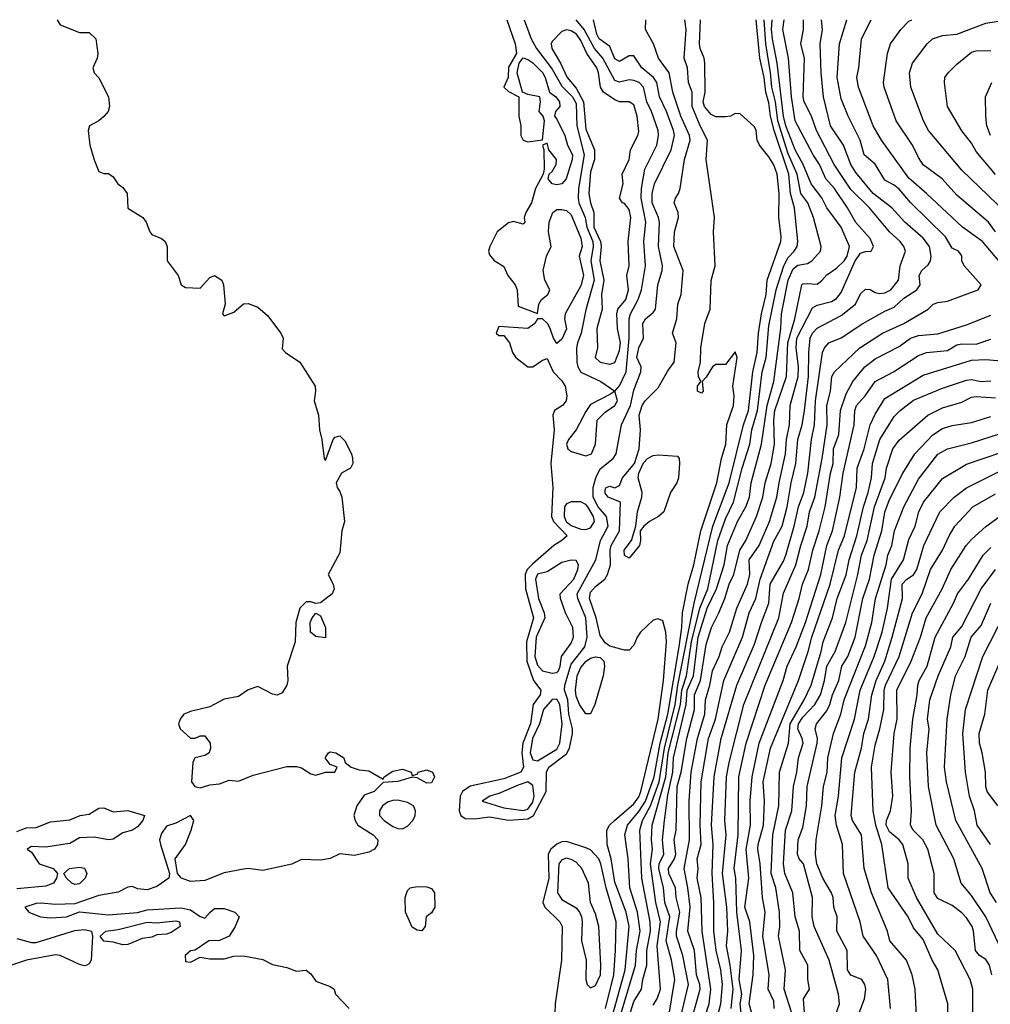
# Model space of a CAD drawing. Header units: metres. Extents: x -46681 to -43747, y -240911 to -237677.
# Tile 702 of 1056: x -46550 to -46450, y -237779 to -237677. Entities that reach past the tile are written whole.
import ezdxf

# ---------------------------------------------------------------- set-up
doc = ezdxf.new("R2010")
doc.units = ezdxf.units.M
doc.layers.add('CONTOUR_INDEX', color=1, linetype='Continuous')
doc.layers.add('CONTOUR_INTER', color=3, linetype='Continuous')

msp = doc.modelspace()

# ---------------------------------------------------------------- linework, layer by layer
at = {"layer": 'CONTOUR_INDEX'}
for points, elevation in [([(-46487, -237779.52), (-46486.6, -237778.3), (-46485.81, -237777.02), (-46485.69, -237776.02), (-46485.26, -237774.52), (-46485.27, -237773.02), (-46484.87, -237771.02), (-46484.92, -237770.02), (-46485.78, -237765.52), (-46485.98, -237760.52), (-46485.7, -237759.52), (-46484.89, -237758.02), (-46483.99, -237755.52), (-46483.44, -237752.02), (-46482.33, -237747.52), (-46482.04, -237745.52), (-46480.37, -237737.02), (-46478.41, -237729.02), (-46476.74, -237724.52), (-46475.23, -237718.52), (-46474.74, -237717.02), (-46474.26, -237713.02), (-46473.81, -237711.02), (-46473.68, -237709.02), (-46473.38, -237707.02), (-46472.9, -237705.02), (-46472.78, -237703.52), (-46471.37, -237699.52), (-46471.33, -237699.02), (-46471.59, -237697.02), (-46471.53, -237694.52), (-46471.75, -237692.52), (-46472.1, -237691.56), (-46472.6, -237690.72), (-46473.59, -237689.52), (-46473.84, -237689.02), (-46473.93, -237688.02), (-46474.1, -237687.61), (-46475.6, -237686.29), (-46476.1, -237686.26), (-46476.6, -237686.51), (-46477.1, -237686.58), (-46478.1, -237686.58), (-46478.6, -237686.36), (-46479.29, -237685.52), (-46479.41, -237685.02), (-46479.2, -237684.02), (-46479.26, -237681.02), (-46479.31, -237680.52), (-46479.75, -237679.52), (-46479.82, -237679.02), (-46479.71, -237676.52)], 55), ([(-46479.28, -237780.02), (-46478.79, -237778.52), (-46478.63, -237777.02), (-46479.52, -237771.02), (-46479.63, -237767.52), (-46480.04, -237765.52), (-46479.95, -237764.52), (-46480.03, -237763.52), (-46479.62, -237762.02), (-46479.74, -237760.02), (-46479.63, -237755.52), (-46478.86, -237751.02), (-46478.14, -237749.02), (-46477.28, -237745.02), (-46475.34, -237740.52), (-46474.66, -237738.02), (-46473.95, -237736.52), (-46473.5, -237734.52), (-46472.1, -237730.56), (-46471.24, -237729.02), (-46470.72, -237727.02), (-46470.31, -237724.52), (-46469.82, -237722.52), (-46469.6, -237720.02), (-46469.16, -237718.52), (-46468.9, -237717.02), (-46468.49, -237713.52), (-46468.48, -237711.02), (-46468.33, -237709.52), (-46468.07, -237709.02), (-46467.6, -237708.49), (-46465.1, -237707.18), (-46463.63, -237706.02), (-46463.1, -237704.94), (-46462.6, -237704.46), (-46462.1, -237704.48), (-46461.6, -237704.8), (-46461.1, -237704.9), (-46460.6, -237704.82), (-46459.97, -237704.52), (-46459.17, -237703.52), (-46458.99, -237702.02), (-46458.45, -237700.52), (-46458.61, -237700.02), (-46459.01, -237699.52), (-46460.1, -237698.52), (-46462.18, -237696.02), (-46464.1, -237694.11), (-46465.85, -237691.52), (-46467.68, -237688.02), (-46468.18, -237686.52), (-46468.96, -237685.02), (-46469.06, -237684.52), (-46468.93, -237680.52), (-46469.29, -237679.02), (-46469.03, -237677.52), (-46469.02, -237676.52)], 60), ([(-46444.38, -237700.02), (-46452.6, -237692.12), (-46456.07, -237688.02), (-46456.59, -237687.02), (-46457.89, -237683.52), (-46458.03, -237682.02), (-46457.73, -237681.02), (-46456.18, -237679.02), (-46455.64, -237678.52), (-46454.6, -237678.16), (-46453.1, -237678.02), (-46450.1, -237676.87), (-46447.97, -237676.52)], 65), ([(-46494.1, -237677.75), (-46495.1, -237678.77), (-46495.19, -237679.02), (-46495.12, -237679.52), (-46494.21, -237681.02), (-46493.54, -237682.52), (-46492.6, -237683.63), (-46491.85, -237685.02), (-46491.6, -237687.86), (-46490.71, -237690.02), (-46490.69, -237691.02), (-46491.1, -237692.3), (-46491.29, -237694.52), (-46491.12, -237695.52), (-46490.75, -237696.52), (-46490.76, -237698.02), (-46490.07, -237699.52), (-46490, -237700.02), (-46490.15, -237701.52), (-46489.74, -237703.52), (-46489.97, -237705.02), (-46489.91, -237706.52), (-46490.44, -237708.52), (-46490.4, -237710.52), (-46490.61, -237711.52), (-46490.12, -237712.02), (-46489.1, -237712.23), (-46488.6, -237712.07), (-46488.1, -237710.8), (-46488.01, -237710.02), (-46488.32, -237708.52), (-46488.37, -237707.02), (-46488.27, -237706.52), (-46487.45, -237705.52), (-46487.17, -237704.52), (-46487.35, -237703.02), (-46487.1, -237702.02), (-46487.21, -237699.52), (-46486.91, -237697.02), (-46487.1, -237696.18), (-46487.6, -237695.58), (-46487.78, -237695.52), (-46488.1, -237695.02), (-46487.73, -237693.52), (-46487.83, -237692.52), (-46487.1, -237691.02), (-46486.95, -237690.02), (-46486.19, -237688.52), (-46486.1, -237688.1), (-46486.28, -237686.52), (-46486.6, -237685.35), (-46487.1, -237685.03), (-46488.1, -237685.02), (-46488.6, -237684.84), (-46489.77, -237684.02), (-46490.07, -237683.52), (-46490.27, -237682.02), (-46490.45, -237681.52), (-46491.49, -237680.02), (-46492.1, -237678.69), (-46492.56, -237678.02), (-46493.1, -237677.68), (-46493.6, -237677.56), (-46494.1, -237677.75)], 50), ([(-46472.05, -237779.02), (-46472.1, -237778.27), (-46472.7, -237777.02), (-46472.59, -237775.52), (-46473.22, -237771.52), (-46472.99, -237769.02), (-46473.28, -237767.52), (-46473.51, -237764.02), (-46473.75, -237762.52), (-46473.72, -237762.02), (-46473.17, -237760.02), (-46473.07, -237757.52), (-46473.2, -237755.52), (-46472.43, -237752.02), (-46469.55, -237745.02), (-46468.54, -237742.02), (-46468.17, -237740.52), (-46466.26, -237735.02), (-46465.39, -237731.52), (-46464.77, -237730.02), (-46463.51, -237725.02), (-46463.45, -237723.02), (-46462.72, -237721.02), (-46462.1, -237718.53), (-46461.6, -237717.4), (-46460.6, -237715.79), (-46456.6, -237713.38), (-46451.6, -237711.81), (-46450.1, -237711.73), (-46448.1, -237711.93)], 65), ([(-46460, -237779.02), (-46460.26, -237776.02), (-46461.44, -237773.52), (-46462.83, -237771.52), (-46463.14, -237770.02), (-46464.86, -237765.02), (-46464.97, -237762.02), (-46465.6, -237760.02), (-46465.72, -237759.02), (-46465.39, -237757.02), (-46465.06, -237753.02), (-46463.72, -237749.02), (-46463.14, -237746.02), (-46461.7, -237742.52), (-46460.87, -237740.02), (-46460.3, -237737.52), (-46459.89, -237734.52), (-46458.66, -237732.52), (-46458.1, -237730.42), (-46457.43, -237729.02), (-46457.04, -237727.52), (-46456.57, -237726.52), (-46454.6, -237724.08), (-46452.1, -237722.6), (-46446.6, -237720.72)], 70), ([(-46448.45, -237773.02), (-46450.11, -237769.52), (-46451.6, -237767.3), (-46452.67, -237766.02), (-46453.43, -237763.52), (-46455.26, -237760.02), (-46456.04, -237756.02), (-46456.21, -237752.52), (-46455.98, -237750.02), (-46456.17, -237749.02), (-46455.91, -237747.02), (-46455.04, -237744.52), (-46453.74, -237741.52), (-46453.52, -237740.52), (-46452.6, -237739.42), (-46450.58, -237735.52), (-46449.1, -237733.53)], 75)]:
    msp.add_lwpolyline(points, dxfattribs=dict(at, elevation=elevation))
at = {"layer": 'CONTOUR_INTER'}
for points, elevation in [([(-46546.43, -237676.52), (-46546.1, -237677.07), (-46544.1, -237677.86), (-46543.1, -237677.86), (-46542.4, -237678.52), (-46542.19, -237680.02), (-46542.26, -237680.52), (-46542.73, -237681.52), (-46542.6, -237682.02), (-46542.1, -237682.54), (-46541.11, -237684.52), (-46540.99, -237685.52), (-46541.12, -237686.02), (-46541.6, -237686.57), (-46542.1, -237687), (-46543.07, -237687.52), (-46543.2, -237688.02), (-46543.04, -237689.52), (-46542.6, -237691.06), (-46542.1, -237692.25), (-46541.6, -237692.46), (-46541.1, -237692.45), (-46540.6, -237692.8), (-46540.13, -237693.52), (-46539.6, -237693.92), (-46539.18, -237694.52), (-46539.1, -237696.05), (-46537.55, -237697.02), (-46537.19, -237697.52), (-46536.83, -237698.52), (-46536.6, -237698.79), (-46535.6, -237699.19), (-46535.23, -237699.52), (-46535.02, -237700.02), (-46535.02, -237701.52), (-46533.89, -237703.02), (-46533.55, -237704.02), (-46533.1, -237704.29), (-46531.6, -237704.36), (-46530.6, -237703.23), (-46530.1, -237703.03), (-46529.33, -237703.52), (-46529.16, -237704.02), (-46528.99, -237706.02), (-46529.28, -237707.02), (-46529.1, -237707.22), (-46528.1, -237706.85), (-46527.1, -237705.97), (-46526.6, -237705.93), (-46525.6, -237706.31), (-46524.6, -237707.17), (-46523.22, -237709.02), (-46522.99, -237709.52), (-46523.1, -237710.64), (-46522.75, -237711.02), (-46521.26, -237712.02), (-46519.68, -237714.52), (-46519.62, -237715.02), (-46519.77, -237716.02), (-46519.31, -237717.52), (-46519.22, -237719.02), (-46518.96, -237720.02), (-46518.74, -237722.02), (-46518.6, -237722.21), (-46517.81, -237720.02), (-46517.6, -237719.8), (-46517.1, -237719.67), (-46516.6, -237720.17), (-46515.91, -237721.52), (-46515.79, -237722.02), (-46515.77, -237722.52), (-46515.99, -237723.02), (-46516.93, -237723.52), (-46517.48, -237724.52), (-46517.39, -237725.02), (-46517.1, -237725.42), (-46516.89, -237726.02), (-46516.63, -237728.52), (-46516.89, -237729.52), (-46517.1, -237731.79), (-46518.33, -237734.02), (-46517.8, -237735.02), (-46517.71, -237735.52), (-46517.91, -237736.02), (-46519.1, -237736.97), (-46519.6, -237737.05), (-46520.1, -237736.86), (-46520.6, -237736.85), (-46521.25, -237737.52), (-46521.68, -237739.02), (-46521.73, -237741.02), (-46522.58, -237743.52), (-46522.5, -237745.02), (-46522.6, -237745.52), (-46523.1, -237746.31), (-46523.6, -237746.55), (-46524.1, -237746.45), (-46525.6, -237745.64), (-46526.6, -237746), (-46527.6, -237746.67), (-46529.1, -237746.96), (-46530.6, -237747.75), (-46532.6, -237748.23), (-46533.27, -237748.52), (-46533.68, -237749.02), (-46533.83, -237749.52), (-46533.66, -237750.02), (-46532.6, -237751.01), (-46532.1, -237751), (-46531.6, -237750.75), (-46531.1, -237750.77), (-46530.56, -237751.52), (-46530.51, -237752.02), (-46530.67, -237752.52), (-46531.1, -237752.79), (-46532.14, -237753.02), (-46532.35, -237753.52), (-46532.48, -237755.52), (-46532.15, -237756.02), (-46531.6, -237756.16), (-46530.6, -237755.85), (-46529.6, -237755.73), (-46528.6, -237755.34), (-46527.6, -237755.46), (-46526.1, -237754.84), (-46522.6, -237753.93), (-46521.6, -237753.93), (-46521.1, -237754.06), (-46520.1, -237754.71), (-46519.6, -237754.84), (-46518.6, -237754.52), (-46517.63, -237754.52), (-46517.39, -237754.02), (-46518.1, -237753.74), (-46518.62, -237753.02), (-46518.3, -237752.52), (-46518.1, -237752.43), (-46517.52, -237752.52), (-46516.7, -237753.02), (-46516.56, -237753.52), (-46515.94, -237754.02), (-46515.1, -237754.28), (-46514.1, -237754.37), (-46512.6, -237755.25), (-46512.52, -237755.02), (-46511.6, -237754.42), (-46510.6, -237754.21), (-46509.71, -237754.52), (-46509.6, -237754.86), (-46509.1, -237754.73), (-46508.98, -237754.52), (-46508.1, -237754.28), (-46507.51, -237754.52), (-46507.28, -237755.02), (-46507.6, -237755.63), (-46508.1, -237755.66), (-46509.1, -237755.1), (-46509.6, -237755.04), (-46511.1, -237755.49), (-46512.6, -237755.58), (-46513.54, -237756.52), (-46514.6, -237756.92), (-46515.36, -237758.02), (-46515.64, -237759.02), (-46515.53, -237759.52), (-46515.23, -237760.02), (-46513.66, -237761.02), (-46513.18, -237761.52), (-46513.19, -237762.02), (-46513.51, -237762.52), (-46514.1, -237762.83), (-46515.6, -237763.15), (-46517.1, -237762.99), (-46518.1, -237763.47), (-46519.1, -237763.66), (-46521.1, -237763.59), (-46522.1, -237764.05), (-46525.1, -237764.72), (-46526.6, -237764.5), (-46527.1, -237764.56), (-46529.1, -237764.94), (-46531.1, -237765.74), (-46532.6, -237765.84), (-46533.53, -237765.52), (-46533.95, -237765.02), (-46534.2, -237763.52), (-46533.12, -237762.02), (-46532.52, -237760.52), (-46532.25, -237759.52), (-46532.6, -237759.01), (-46534.1, -237759.8), (-46535.1, -237760.13), (-46535.6, -237760.89), (-46535.8, -237761.52), (-46535.72, -237762.02), (-46534.79, -237765.02), (-46534.85, -237765.52), (-46536.1, -237766.38), (-46537.1, -237766.71), (-46538.1, -237766.61), (-46538.6, -237766.37), (-46539.1, -237766.43), (-46540.1, -237766.95), (-46542.1, -237767.29), (-46544.6, -237768.18), (-46546.6, -237768.24), (-46548.1, -237768.09), (-46548.6, -237768.12), (-46549.78, -237768.52), (-46549.37, -237769.02), (-46548.6, -237769.35), (-46548.16, -237769.52), (-46547.1, -237769.62), (-46545.45, -237769.52), (-46544.1, -237769.01), (-46541.1, -237769.3), (-46538.1, -237769.06), (-46537.1, -237768.79), (-46533.6, -237768.57), (-46532.6, -237768.78), (-46531.6, -237769.49), (-46531.1, -237769.64), (-46530.57, -237769.02), (-46530.1, -237768.67), (-46529.1, -237768.64), (-46527.99, -237769.02), (-46527.56, -237769.52), (-46527.97, -237770.52), (-46528.6, -237771.51), (-46529.6, -237771.97), (-46530.68, -237772.02), (-46532.1, -237772.97), (-46532.6, -237773.04), (-46533.16, -237773.52), (-46533.1, -237774.15), (-46532.6, -237774.2), (-46531.6, -237773.71), (-46530.6, -237773.87), (-46529.1, -237773.87), (-46528.1, -237773.6), (-46527.1, -237773.55), (-46525.1, -237773.94), (-46524.1, -237774.45), (-46522.6, -237774.77), (-46521.6, -237775.15), (-46520.6, -237775.06), (-46520.1, -237775.42), (-46519.6, -237776.17), (-46518.1, -237776.74), (-46517.7, -237777.02), (-46517.54, -237777.52), (-46516.14, -237779.02)], 53), ([(-46499.77, -237676.52), (-46498.92, -237679.02), (-46498.78, -237680.02), (-46499.6, -237681.44), (-46499.65, -237682.52), (-46500.11, -237683.52), (-46499.6, -237683.97), (-46498.53, -237684.52), (-46498.53, -237686.52), (-46498.32, -237687.52), (-46498.35, -237688.52), (-46498.1, -237689.02), (-46497.6, -237689.19), (-46496.1, -237688.97), (-46495.89, -237687.02), (-46496.03, -237686.52), (-46496.44, -237686.02), (-46496.29, -237685.02), (-46496.37, -237684.52), (-46497.6, -237684.29), (-46498.16, -237684.02), (-46498.7, -237682.02), (-46498.52, -237681.02), (-46498.1, -237680.49), (-46497.6, -237680.63), (-46497.1, -237680.98), (-46496.1, -237682), (-46495.81, -237682.52), (-46495.35, -237684.02), (-46494.72, -237684.52), (-46494.32, -237685.02), (-46494.29, -237685.52), (-46494.75, -237686.02), (-46494.86, -237686.52), (-46494.6, -237686.84), (-46493.78, -237688.52), (-46493.51, -237689.52), (-46492.97, -237690.52), (-46493.01, -237691.02), (-46493.62, -237693.02), (-46494.1, -237693.52), (-46494.6, -237693.63), (-46495.1, -237693.54), (-46495.49, -237693.02), (-46495.39, -237692.52), (-46495.1, -237692.25), (-46494.68, -237691.52), (-46494.65, -237691.02), (-46495.42, -237690.02), (-46495.6, -237689.31), (-46496.08, -237689.52), (-46495.96, -237690.02), (-46495.91, -237692.02), (-46496.01, -237692.52), (-46496.83, -237694.02), (-46497.24, -237695.52), (-46497.83, -237696.52), (-46497.99, -237697.02), (-46497.92, -237697.52), (-46498.1, -237697.7), (-46499.1, -237697.44), (-46499.6, -237697.58), (-46500.8, -237698.52), (-46501.56, -237700.02), (-46501.69, -237700.52), (-46501.6, -237700.91), (-46501.1, -237701.48), (-46500.1, -237702.12), (-46499.67, -237703.02), (-46498.93, -237704.02), (-46498.71, -237704.52), (-46498.6, -237706.23), (-46496.6, -237706.97), (-46496.46, -237706.02), (-46496.19, -237705.52), (-46495.55, -237705.02), (-46495.32, -237704.52), (-46495.85, -237703.52), (-46496.02, -237702.52), (-46495.66, -237701.02), (-46495.19, -237700.02), (-46495.46, -237698.52), (-46495.41, -237697.52), (-46495, -237696.52), (-46494.6, -237696.18), (-46494.1, -237696.18), (-46493.6, -237696.3), (-46493.1, -237696.74), (-46492.1, -237699.18), (-46491.96, -237700.02), (-46492.3, -237701.02), (-46491.83, -237703.02), (-46492.1, -237704.1), (-46493.72, -237707.02), (-46493.82, -237707.52), (-46493.6, -237708.57), (-46494.1, -237709.62), (-46494.6, -237710.1), (-46494.96, -237709.52), (-46495.28, -237708.52), (-46495.57, -237708.02), (-46496.1, -237707.52), (-46496.6, -237707.54), (-46496.87, -237708.02), (-46497.6, -237708.53), (-46500.6, -237708.32), (-46500.89, -237709.02), (-46500.6, -237709.27), (-46500.1, -237709.24), (-46499.51, -237710.02), (-46499.2, -237711.02), (-46498.87, -237711.52), (-46497.6, -237712.5), (-46497.1, -237712.5), (-46496.1, -237711.8), (-46495.6, -237711.64), (-46494.99, -237713.02), (-46494.1, -237713.94), (-46493.75, -237714.52), (-46493.58, -237715.52), (-46493.65, -237716.02), (-46494.01, -237716.52), (-46494.85, -237717.02), (-46495.03, -237717.52), (-46494.88, -237719.02), (-46495.23, -237722.52), (-46495.01, -237725.02), (-46495.15, -237728.02), (-46494.95, -237728.52), (-46493.53, -237730.02), (-46494.07, -237730.52), (-46494.9, -237731.02), (-46497.1, -237732.92), (-46497.68, -237733.52), (-46497.88, -237734.02), (-46497.86, -237735.52), (-46497.01, -237738.52), (-46497.75, -237741.02), (-46497.7, -237743.02), (-46497.01, -237745.02), (-46496.26, -237746.02), (-46496.34, -237746.52), (-46497.04, -237747.52), (-46497.33, -237749.52), (-46498.12, -237751.52), (-46498.23, -237752.52), (-46498.05, -237754.02), (-46498.35, -237754.52), (-46500.1, -237755.2), (-46503.6, -237755.98), (-46504.39, -237756.52), (-46504.61, -237757.02), (-46504.74, -237758.52), (-46504.56, -237759.02), (-46504.1, -237759.34), (-46503.1, -237759.37), (-46501.6, -237759.15), (-46499.6, -237759.51), (-46497.6, -237759.37), (-46497.01, -237759.02), (-46495.72, -237756.52), (-46495.68, -237754.52), (-46495.44, -237754.02), (-46493.6, -237752.62), (-46493.3, -237752.02), (-46492.96, -237750.52), (-46492.99, -237750.02), (-46493.35, -237748.52), (-46493.45, -237747.02), (-46493.82, -237746.02), (-46493.78, -237745.52), (-46493.1, -237743.31), (-46491.69, -237741.52), (-46491.45, -237740.52), (-46491.61, -237738.52), (-46492.44, -237736.52), (-46492.48, -237736.02), (-46490.54, -237732.52), (-46490.06, -237730.52), (-46489.29, -237729.02), (-46489.46, -237728.02), (-46490.32, -237727.02), (-46490.83, -237726.02), (-46490.82, -237725.02), (-46490.54, -237724.02), (-46490.1, -237723.08), (-46488.77, -237722.02), (-46488.46, -237721.52), (-46487.9, -237718.52), (-46486.95, -237716.52), (-46486.6, -237714.92), (-46485.88, -237713.02), (-46485.86, -237712.52), (-46486.29, -237711.52), (-46486.1, -237710.52), (-46485.63, -237709.52), (-46485.67, -237708.02), (-46485.41, -237707.52), (-46484.6, -237706.88), (-46484.37, -237706.52), (-46484.11, -237704.02), (-46483.67, -237702.52), (-46483.63, -237702.02), (-46484.05, -237700.02), (-46483.97, -237697.52), (-46484.05, -237697.02), (-46484.71, -237695.52), (-46484.72, -237694.52), (-46484.46, -237693.52), (-46482.74, -237690.02), (-46482.41, -237688.52), (-46482.49, -237688.02), (-46483.23, -237686.02), (-46483.97, -237684.52), (-46484.22, -237683.02), (-46484.57, -237682.52), (-46485.8, -237681.52), (-46486.6, -237680.28), (-46487.1, -237680.27), (-46488.1, -237680.86), (-46488.6, -237680.59), (-46489.1, -237679.29), (-46490.2, -237678.52), (-46490.44, -237678.02), (-46490.81, -237676.52)], 52), ([(-46498, -237676.52), (-46497.25, -237678.52), (-46496.72, -237679.52), (-46495.1, -237681.65), (-46494.1, -237683.41), (-46492.99, -237684.52), (-46492.6, -237685.2), (-46492.51, -237687.52), (-46491.76, -237690.52), (-46492.36, -237694.02), (-46492.4, -237695.02), (-46492.31, -237695.52), (-46491.67, -237697.02), (-46491.5, -237698.02), (-46490.87, -237699.52), (-46490.83, -237700.02), (-46491.08, -237701.52), (-46490.74, -237703.52), (-46491.6, -237706.58), (-46492.08, -237709.02), (-46492.45, -237710.02), (-46492.55, -237710.52), (-46492.52, -237712.02), (-46492.44, -237712.52), (-46492.1, -237713.07), (-46490.04, -237714.02), (-46488.6, -237715.02), (-46488.1, -237714.48), (-46487.4, -237713.02), (-46487.1, -237709.52), (-46487.09, -237707.52), (-46486.96, -237707.02), (-46486.15, -237705.52), (-46485.82, -237704.52), (-46485.4, -237702.02), (-46485.59, -237699.52), (-46485.37, -237697.52), (-46485.84, -237695.02), (-46485.81, -237694.02), (-46485.46, -237692.02), (-46484.24, -237689.52), (-46484.05, -237688.52), (-46484.09, -237688.02), (-46484.77, -237686.02), (-46485.25, -237685.02), (-46485.6, -237683.51), (-46486.06, -237683.02), (-46486.6, -237682.81), (-46487.1, -237682.77), (-46488.1, -237683), (-46488.6, -237682.82), (-46489.84, -237680.52), (-46490.71, -237679.52), (-46491.77, -237677.52), (-46492.61, -237676.52)], 51), ([(-46488.76, -237779.52), (-46487.52, -237775.02), (-46487.1, -237770.52), (-46487.4, -237769.02), (-46488.6, -237765.93), (-46488.95, -237763.52), (-46489.38, -237762.02), (-46489.42, -237760.52), (-46489.13, -237760.02), (-46488.61, -237759.52), (-46486.6, -237757.82), (-46486.1, -237757.08), (-46485.88, -237756.52), (-46484.09, -237749.02), (-46483.53, -237745.02), (-46483.24, -237741.02), (-46483.3, -237740.02), (-46483.6, -237738.83), (-46484.1, -237738.63), (-46484.6, -237738.75), (-46485.93, -237740.02), (-46486.28, -237740.52), (-46486.6, -237741.36), (-46487.1, -237741.88), (-46487.6, -237741.87), (-46489.1, -237741.47), (-46489.6, -237741.13), (-46490.1, -237740.37), (-46490.53, -237738.52), (-46491.22, -237736.52), (-46491.1, -237735.87), (-46490.6, -237735.29), (-46489.63, -237734.52), (-46489.36, -237734.02), (-46489.04, -237733.02), (-46489.08, -237731.52), (-46488.98, -237731.02), (-46488.1, -237729.52), (-46487.99, -237726.52), (-46489.28, -237726.02), (-46489.6, -237725.61), (-46489.6, -237725.22), (-46489.47, -237725.02), (-46489.1, -237724.88), (-46488.6, -237725.06), (-46488.1, -237724.8), (-46487.8, -237724.02), (-46486.56, -237722.52), (-46486.07, -237721.02), (-46485.92, -237719.02), (-46486.07, -237717.52), (-46485.74, -237716.52), (-46485.45, -237716.02), (-46484.1, -237714.69), (-46483.1, -237712.93), (-46482.42, -237712.02), (-46482.24, -237710.02), (-46482.6, -237709.02), (-46482.14, -237707.52), (-46482.05, -237706.02), (-46481.71, -237705.02), (-46481.49, -237702.52), (-46482.45, -237700.02), (-46482.39, -237698.52), (-46481.99, -237697.02), (-46482.02, -237696.52), (-46482.42, -237695.52), (-46482.31, -237695.02), (-46481.97, -237694.52), (-46481.82, -237694.02), (-46481.36, -237691.02), (-46480.77, -237689.02), (-46480.84, -237688.52), (-46481.74, -237686.52), (-46482.56, -237684.02), (-46482.95, -237682.02), (-46484.04, -237680.52), (-46484.59, -237679.02), (-46485.39, -237677.52), (-46485.38, -237676.52)], 53), ([(-46487.94, -237779.52), (-46486.44, -237774.52), (-46486.33, -237773.02), (-46485.96, -237771.02), (-46486.22, -237769.02), (-46487.04, -237766.52), (-46487.22, -237763.52), (-46487.56, -237761.02), (-46487.28, -237760.02), (-46486.1, -237758.61), (-46485.41, -237757.52), (-46484.51, -237755.02), (-46483.89, -237751.52), (-46483.09, -237748.52), (-46481.92, -237741.52), (-46481.63, -237739.52), (-46481.57, -237738.02), (-46480.98, -237735.02), (-46480.39, -237733.02), (-46479.67, -237729.52), (-46477.99, -237724.52), (-46477.54, -237722.02), (-46477.09, -237720.52), (-46476.97, -237718.52), (-46476.29, -237716.52), (-46476.22, -237715.52), (-46476.34, -237714.52), (-46475.89, -237711.52), (-46476.1, -237710.95), (-46477.1, -237712.27), (-46478.1, -237712.27), (-46478.44, -237712.52), (-46479.1, -237713.59), (-46479.53, -237714.02), (-46479.44, -237715.02), (-46479.6, -237715.24), (-46480.02, -237715.02), (-46480.02, -237714.52), (-46479.66, -237714.02), (-46479.9, -237713.52), (-46479.96, -237713.02), (-46479.71, -237712.02), (-46479.68, -237710.52), (-46479.25, -237708.02), (-46478.7, -237706.52), (-46478.6, -237703.55), (-46478.19, -237702.02), (-46478.36, -237698.52), (-46478.26, -237697.02), (-46479.1, -237691.02), (-46478.99, -237689.02), (-46479.75, -237687.52), (-46480.56, -237685.52), (-46480.55, -237684.02), (-46480.94, -237683.02), (-46481.04, -237681.52), (-46481.4, -237680.52), (-46481.18, -237677.52), (-46481.34, -237676.52)], 54), ([(-46484.6, -237778.66), (-46484.19, -237778.02), (-46483.86, -237777.02), (-46484.21, -237772.52), (-46483.86, -237770.02), (-46484.32, -237768.02), (-46484.88, -237764.02), (-46484.67, -237762.52), (-46484.8, -237761.52), (-46484.72, -237760.02), (-46483.29, -237755.02), (-46483.05, -237752.52), (-46481.79, -237747.52), (-46481.63, -237746.02), (-46481.14, -237744.52), (-46480.62, -237741.02), (-46479.77, -237737.52), (-46478.93, -237735.52), (-46477.9, -237730.52), (-46477.1, -237728.27), (-46476.28, -237726.52), (-46475.38, -237723.02), (-46474.57, -237720.52), (-46474.36, -237719.02), (-46473.78, -237717.02), (-46473.3, -237713.02), (-46472.89, -237711.52), (-46472.6, -237708.25), (-46471.84, -237704.52), (-46471.05, -237702.02), (-46470.6, -237701.16), (-46469.97, -237700.52), (-46469.68, -237700.02), (-46469.59, -237699.52), (-46469.95, -237696.02), (-46470.36, -237694.52), (-46470.54, -237692.52), (-46472.07, -237688.02), (-46472.45, -237686.52), (-46472.6, -237685.15), (-46472.93, -237684.02), (-46473.11, -237682.52), (-46473.54, -237680.52), (-46473.94, -237676.52)], 56), ([(-46483.01, -237780.02), (-46482.38, -237776.02), (-46482.7, -237774.02), (-46483.26, -237772.02), (-46482.87, -237769.52), (-46483.4, -237768.02), (-46483.54, -237766.52), (-46484.02, -237764.52), (-46484, -237764.02), (-46483.5, -237763.02), (-46483.63, -237761.52), (-46483.43, -237759.52), (-46483.1, -237756.89), (-46482.58, -237754.52), (-46482.51, -237753.02), (-46481.18, -237747.52), (-46481.08, -237746.02), (-46480.42, -237744.52), (-46479.95, -237740.52), (-46479.01, -237737.52), (-46478.04, -237735.52), (-46477.24, -237733.02), (-46476.91, -237731.02), (-46475.87, -237728.52), (-46474.99, -237727.02), (-46474.62, -237726.02), (-46474.43, -237724.52), (-46473.37, -237720.52), (-46472.78, -237716.52), (-46472.08, -237714.02), (-46471.36, -237708.52), (-46471.29, -237707.02), (-46470.61, -237703.52), (-46470.1, -237702.35), (-46469.6, -237701.95), (-46468.6, -237701.79), (-46468.14, -237701.52), (-46467.24, -237700.52), (-46467.2, -237700.02), (-46467.98, -237697.02), (-46468.58, -237695.52), (-46469.31, -237694.52), (-46469.66, -237692.52), (-46470.6, -237690.44), (-46471.68, -237687.02), (-46471.93, -237685.02), (-46472.32, -237683.52), (-46472.43, -237682.02), (-46472.94, -237679.02), (-46473.11, -237676.52)], 57), ([(-46481.76, -237780.02), (-46480.95, -237776.52), (-46481.53, -237773.52), (-46482.18, -237771.52), (-46482.19, -237771.02), (-46481.83, -237769.02), (-46482.23, -237767.52), (-46482.3, -237766.52), (-46482.97, -237765.02), (-46483.02, -237764.52), (-46482.39, -237763.52), (-46482.27, -237763.02), (-46482.43, -237761.52), (-46482.24, -237760.52), (-46482.12, -237756.02), (-46481.72, -237754.52), (-46481.11, -237751.02), (-46480.31, -237748.02), (-46480.32, -237746.52), (-46479.71, -237745.02), (-46479.1, -237741.29), (-46478.56, -237739.52), (-46477.79, -237738.02), (-46477.17, -237736.52), (-46476.73, -237735.02), (-46476.25, -237734.02), (-46475.63, -237731.52), (-46474.99, -237730.52), (-46473.89, -237728.02), (-46473.25, -237726.02), (-46472.99, -237724.52), (-46472.37, -237722.52), (-46472.02, -237720.52), (-46472.08, -237718.02), (-46471.98, -237717.02), (-46470.79, -237713.52), (-46470.63, -237710.02), (-46469.92, -237707.52), (-46469.18, -237704.02), (-46469.1, -237703.91), (-46468.6, -237703.85), (-46467.6, -237703.95), (-46467.1, -237703.57), (-46466.6, -237702.96), (-46465.6, -237702.27), (-46464.8, -237701.52), (-46464.48, -237701.02), (-46464.26, -237700.02), (-46465.1, -237698.02), (-46466.6, -237696.02), (-46467.1, -237695), (-46468.21, -237693.52), (-46469.06, -237691.52), (-46469.88, -237690.02), (-46470.86, -237687.52), (-46471.08, -237686.52), (-46471.76, -237681.02), (-46472.22, -237678.52), (-46472.33, -237677.52), (-46472.28, -237676.52)], 58), ([(-46480.41, -237779.52), (-46479.73, -237777.02), (-46479.76, -237776.52), (-46480.1, -237775.52), (-46480.33, -237773.02), (-46481.01, -237771.02), (-46480.79, -237768.52), (-46481, -237766.52), (-46481.4, -237764.52), (-46480.84, -237761.52), (-46480.89, -237757.52), (-46480.66, -237754.52), (-46480, -237751.02), (-46479.26, -237748.52), (-46479.18, -237747.02), (-46478.73, -237745.52), (-46478.46, -237744.02), (-46477.77, -237742.52), (-46477.46, -237741.52), (-46476.7, -237740.02), (-46475.94, -237737.52), (-46474.82, -237735.02), (-46474.59, -237734.02), (-46474.65, -237732.52), (-46473.62, -237731.02), (-46472.54, -237728.52), (-46471.77, -237726.02), (-46471.55, -237724.52), (-46470.89, -237721.52), (-46470.77, -237720.02), (-46470.48, -237718.52), (-46470.4, -237716.52), (-46469.58, -237713.52), (-46469.54, -237712.52), (-46469.78, -237710.52), (-46469.7, -237709.52), (-46468.1, -237706.38), (-46467.6, -237706.1), (-46466.1, -237705.74), (-46465.6, -237705.43), (-46465.1, -237704.8), (-46463.65, -237701.52), (-46463.32, -237701.02), (-46463.1, -237700.73), (-46462.6, -237700.55), (-46461.99, -237700.52), (-46461.75, -237700.02), (-46462.1, -237699.21), (-46463.6, -237697.56), (-46464.46, -237696.02), (-46465.81, -237694.02), (-46466.71, -237693.02), (-46467.35, -237691.52), (-46468.01, -237690.52), (-46469.88, -237687.02), (-46470.25, -237684.52), (-46470.56, -237680.52), (-46471.17, -237677.52), (-46471.03, -237676.52)], 59), ([(-46478.12, -237780.52), (-46477.6, -237778.52), (-46477.41, -237776.52), (-46477.59, -237775.02), (-46478.09, -237773.02), (-46478.32, -237771.02), (-46478.32, -237768.02), (-46478.5, -237765.02), (-46478.38, -237762.02), (-46478.55, -237760.02), (-46478.27, -237755.02), (-46477.55, -237751.02), (-46475.95, -237745.52), (-46474.1, -237741.27), (-46473.39, -237739.02), (-46472.6, -237737.02), (-46472.49, -237735.02), (-46471.1, -237732.65), (-46470.86, -237732.02), (-46469.97, -237729.02), (-46469.53, -237727.02), (-46469, -237725.52), (-46468.57, -237723.52), (-46468.2, -237720.02), (-46467.87, -237718.52), (-46467.79, -237716.02), (-46467.06, -237711.02), (-46466.83, -237710.52), (-46466.38, -237710.02), (-46465.1, -237709.51), (-46462.88, -237708.02), (-46460.6, -237706.75), (-46459.6, -237706.33), (-46458.6, -237705.37), (-46457.27, -237704.52), (-46456.93, -237704.02), (-46457.01, -237703.02), (-46456.73, -237702.52), (-46456.1, -237701.92), (-46455.86, -237701.52), (-46455.77, -237701.02), (-46455.96, -237700.02), (-46456.6, -237699.15), (-46458.52, -237697.52), (-46459.85, -237696.02), (-46461.8, -237694.52), (-46463.6, -237692.37), (-46464.1, -237691.52), (-46464.86, -237689.52), (-46466.21, -237687.52), (-46466.95, -237684.52), (-46467.2, -237682.02), (-46467.3, -237679.02), (-46467.06, -237677.52), (-46467.16, -237676.52)], 61), ([(-46476.52, -237779.02), (-46476.32, -237777.02), (-46476.61, -237774.52), (-46477, -237772.52), (-46476.85, -237771.02), (-46476.97, -237768.52), (-46477.42, -237765.02), (-46477.03, -237761.02), (-46477.17, -237759.52), (-46477, -237755.02), (-46476.74, -237753.52), (-46475.22, -237747.52), (-46471.57, -237738.52), (-46471.1, -237735.96), (-46469.82, -237733.02), (-46469.31, -237731.02), (-46468.64, -237729.02), (-46468.38, -237727.52), (-46467.84, -237726.02), (-46467.07, -237722.02), (-46466.58, -237718.52), (-46466.59, -237716.52), (-46466.22, -237715.02), (-46466.08, -237713.52), (-46465.8, -237713.02), (-46463.17, -237710.52), (-46460.82, -237709.02), (-46458.6, -237708.02), (-46456.1, -237706.53), (-46455.56, -237706.02), (-46455.1, -237705.84), (-46454.1, -237705.71), (-46451.1, -237704.6), (-46450.91, -237704.52), (-46450.6, -237704.02), (-46452.36, -237702.02), (-46452.58, -237701.52), (-46452.6, -237701), (-46452.96, -237700.52), (-46453.6, -237700.19), (-46454.3, -237699.02), (-46457.88, -237695.52), (-46459.1, -237694.08), (-46459.6, -237693.68), (-46460.6, -237693.16), (-46461.6, -237691.49), (-46462.73, -237690.52), (-46463.15, -237689.02), (-46464.4, -237686.52), (-46465.1, -237684.71), (-46465.52, -237682.52), (-46465.27, -237679.02), (-46464.54, -237676.52)], 62), ([(-46448.75, -237701.52), (-46450.45, -237699.52), (-46452.52, -237698.02), (-46456.25, -237694.52), (-46458.1, -237692.96), (-46460.92, -237689.02), (-46461.8, -237687.52), (-46463.33, -237683.52), (-46463.5, -237682.52), (-46463.28, -237681.52), (-46463.02, -237678.52), (-46462.01, -237676.52)], 63), ([(-46449.09, -237698.52), (-46449.84, -237697.52), (-46453.1, -237694.7), (-46454.62, -237693.02), (-46456.6, -237691.56), (-46457.1, -237690.82), (-46457.72, -237689.52), (-46459.42, -237687.02), (-46460.66, -237683.52), (-46460.71, -237683.02), (-46460.31, -237680.02), (-46459.98, -237679.02), (-46458.92, -237677.52), (-46458.1, -237676.66), (-46457.8, -237676.52)], 64), ([(-46449.1, -237692.58), (-46451.1, -237690.2), (-46451.6, -237689.33), (-46452.6, -237688.04), (-46454.08, -237685.52), (-46454.4, -237683.02), (-46454.35, -237682.52), (-46454.02, -237682.02), (-46453.1, -237681.12), (-46451.6, -237679.89), (-46451.1, -237679.75), (-46449.6, -237679.71)], 66), ([(-46449.64, -237688.52), (-46450, -237687.52), (-46450.11, -237686.52), (-46450.13, -237684.52), (-46449.48, -237683.02)], 67), ([(-46475.37, -237780.52), (-46475.58, -237778.52), (-46475.41, -237777.52), (-46475.68, -237776.02), (-46475.45, -237773.02), (-46475.95, -237769.02), (-46476.04, -237765.52), (-46476.21, -237764.52), (-46475.79, -237761.02), (-46475.74, -237755.02), (-46474.97, -237751.52), (-46472.99, -237745.52), (-46470.28, -237739.02), (-46469.46, -237736.52), (-46469.11, -237735.02), (-46468.51, -237733.52), (-46468.04, -237731.52), (-46467.38, -237729.52), (-46466.77, -237727.02), (-46466.21, -237723.52), (-46465.93, -237722.52), (-46465.9, -237721.02), (-46465.37, -237719.52), (-46465.17, -237717.02), (-46464.6, -237715.3), (-46463.9, -237714.02), (-46462.66, -237712.52), (-46461.6, -237711.66), (-46459.1, -237710.39), (-46457.92, -237709.52), (-46457.1, -237709.26), (-46455.1, -237709.07), (-46452.1, -237708.14), (-46449.6, -237707.15)], 63), ([(-46474.1, -237780.52), (-46474.66, -237778.52), (-46474.23, -237775.52), (-46474.18, -237773.52), (-46474.58, -237770.02), (-46475.11, -237768.52), (-46474.69, -237765.52), (-46474.95, -237762.52), (-46474.5, -237760.02), (-46474.54, -237757.52), (-46474.33, -237755.02), (-46473.63, -237751.52), (-46471.12, -237745.02), (-46470.71, -237743.52), (-46469.77, -237741.52), (-46468.82, -237739.02), (-46467.21, -237734.02), (-46466.6, -237731.02), (-46466.02, -237729.52), (-46465.25, -237726.02), (-46464.92, -237723.52), (-46463.75, -237718.52), (-46463.71, -237717.02), (-46463.51, -237716.52), (-46462.62, -237715.52), (-46461.6, -237714.04), (-46459.69, -237713.02), (-46457.1, -237711.32), (-46456.27, -237711.02), (-46454.1, -237710.82), (-46453.1, -237710.22), (-46452.6, -237710.12), (-46451.1, -237710.17), (-46449.6, -237709.64)], 64), ([(-46470.23, -237779.52), (-46471.01, -237777.02), (-46470.88, -237775.02), (-46471.61, -237771.52), (-46471.49, -237770.52), (-46471.52, -237769.02), (-46471.9, -237766.52), (-46472.37, -237765.02), (-46472.19, -237761.02), (-46471.57, -237758.02), (-46471.52, -237754.52), (-46470.59, -237751.52), (-46470.41, -237749.52), (-46468.94, -237747.02), (-46468.24, -237745.52), (-46467.17, -237742.02), (-46466.99, -237741.02), (-46466.01, -237738.52), (-46465.52, -237736.52), (-46464.6, -237734.06), (-46464.29, -237732.52), (-46463.49, -237730.02), (-46462.79, -237727.02), (-46462.31, -237725.52), (-46461.97, -237724.02), (-46461.87, -237722.52), (-46461.11, -237720.02), (-46459.6, -237717.66), (-46459, -237717.02), (-46457.6, -237715.95), (-46454.6, -237714.7), (-46452.1, -237713.88), (-46451.6, -237713.81), (-46450.6, -237714.01), (-46449.6, -237713.97)], 66), ([(-46489.1, -237715.38), (-46491.1, -237716.41), (-46491.6, -237717.14), (-46492.61, -237719.02), (-46493.38, -237720.02), (-46493.6, -237720.51), (-46493.46, -237721.02), (-46493.1, -237721.29), (-46491.6, -237721.73), (-46491.02, -237721.52), (-46490.6, -237720.52), (-46490.41, -237718.02), (-46489.6, -237717.19), (-46488.58, -237716.52), (-46488.31, -237716.02), (-46488.6, -237715.03), (-46489.1, -237715.38)], 51), ([(-46468.9, -237779.52), (-46469.01, -237778.02), (-46468.39, -237777.02), (-46468.57, -237776.02), (-46468.58, -237774.52), (-46469.41, -237773.02), (-46469.42, -237771.02), (-46469.89, -237769.52), (-46470.13, -237767.02), (-46470.95, -237765.02), (-46471.09, -237764.02), (-46470.87, -237760.52), (-46470.22, -237758.52), (-46470.06, -237756.02), (-46469.72, -237754.52), (-46469.55, -237753.02), (-46469.04, -237751.52), (-46469.14, -237751.02), (-46469.61, -237750.02), (-46469.54, -237749.52), (-46469.1, -237748.82), (-46467.83, -237747.52), (-46467.26, -237746.52), (-46466.83, -237745.02), (-46466.6, -237743.52), (-46465.75, -237742.02), (-46464.64, -237739.02), (-46463.38, -237734.02), (-46463.02, -237732.02), (-46462.43, -237730.52), (-46461.67, -237727.02), (-46460.55, -237724.02), (-46460.4, -237723.02), (-46459.77, -237721.02), (-46459.1, -237720.1), (-46456.12, -237717.52), (-46454.6, -237716.74), (-46452.6, -237716.18), (-46451.6, -237715.66), (-46451.1, -237715.59), (-46449.1, -237715.73)], 67), ([(-46465.99, -237780.52), (-46465.27, -237778.52), (-46465.38, -237777.52), (-46466.37, -237774.02), (-46467.92, -237770.52), (-46468.11, -237769.52), (-46468.09, -237767.52), (-46469.02, -237764.02), (-46469.48, -237763.52), (-46469.64, -237763.02), (-46469.56, -237761.52), (-46469.1, -237760.26), (-46468.71, -237758.02), (-46468.63, -237756.02), (-46467.6, -237751.52), (-46467.58, -237751.02), (-46467.8, -237750.02), (-46467.67, -237749.52), (-46466.6, -237748.17), (-46466.28, -237747.52), (-46466.01, -237746.52), (-46465.35, -237745.02), (-46465.05, -237743.52), (-46464.43, -237742.52), (-46463.66, -237740.52), (-46462.87, -237736.52), (-46462.19, -237734.52), (-46461.7, -237732.02), (-46460.91, -237729.52), (-46460.6, -237727.56), (-46460.1, -237726.26), (-46458.7, -237723.52), (-46457.47, -237721.52), (-46455.6, -237719.57), (-46454.6, -237718.9), (-46453.6, -237718.57), (-46451.6, -237718.26), (-46449.6, -237717.65)], 68), ([(-46463.45, -237780.02), (-46462.7, -237778.02), (-46462.57, -237777.02), (-46462.67, -237776.52), (-46462.96, -237776.02), (-46464.1, -237775.57), (-46464.45, -237775.02), (-46464.49, -237773.02), (-46465.55, -237771.02), (-46465.53, -237769.52), (-46465.87, -237768.52), (-46465.95, -237767.52), (-46466.12, -237767.02), (-46467.03, -237765.52), (-46467.63, -237764.02), (-46467.76, -237763.02), (-46467.69, -237761.52), (-46467.1, -237758.02), (-46466.94, -237756.02), (-46466.57, -237754.52), (-46466.48, -237753.02), (-46465.91, -237750.52), (-46465.15, -237748.52), (-46464.79, -237747.02), (-46462.6, -237741.42), (-46461.94, -237739.02), (-46461.54, -237736.52), (-46460.44, -237733.02), (-46460.27, -237732.02), (-46459.86, -237731.02), (-46459.57, -237729.52), (-46458.6, -237727.03), (-46457.1, -237724.15), (-46455.1, -237721.56), (-46454.1, -237720.99), (-46451.6, -237720.38), (-46448.6, -237719.41)], 69), ([(-46485.19, -237722.02), (-46484.6, -237721.68), (-46484.1, -237721.63), (-46482.1, -237721.76), (-46481.9, -237722.02), (-46481.87, -237722.52), (-46481.97, -237724.02), (-46482.14, -237724.52), (-46482.8, -237725.52), (-46483.52, -237727.52), (-46484.05, -237728.02), (-46484.99, -237728.52), (-46485.59, -237729.02), (-46485.95, -237729.52), (-46485.92, -237730.52), (-46486.02, -237731.02), (-46487.1, -237732.33), (-46487.6, -237732.07), (-46487.61, -237731.52), (-46486.85, -237730.52), (-46486.41, -237729.02), (-46486.23, -237727.52), (-46485.8, -237726.02), (-46485.76, -237725.52), (-46486.18, -237724.02), (-46486.1, -237723.52), (-46485.6, -237722.45), (-46485.19, -237722.02)], 54), ([(-46457.25, -237780.52), (-46457.42, -237777.02), (-46457.74, -237775.52), (-46458.32, -237774.02), (-46460.05, -237772.02), (-46460.32, -237771.02), (-46461.98, -237767.02), (-46462.74, -237764.52), (-46463, -237761.02), (-46463.92, -237759.52), (-46464.06, -237759.02), (-46463.7, -237754.52), (-46462.99, -237752.02), (-46462.76, -237750.52), (-46462.29, -237749.02), (-46461.94, -237746.52), (-46461.49, -237745.02), (-46460.6, -237743.02), (-46459.81, -237740.52), (-46458.76, -237736.52), (-46458.77, -237735.02), (-46458.3, -237734.52), (-46457.6, -237734.07), (-46457.25, -237733.52), (-46456.55, -237731.02), (-46454.87, -237727.52), (-46453.39, -237726.02), (-46452.1, -237725.04), (-46448.6, -237723.29)], 71), ([(-46454.1, -237780.52), (-46454.05, -237778.52), (-46455.07, -237775.02), (-46455.67, -237774.02), (-46456.6, -237771.85), (-46457.6, -237770.67), (-46458.16, -237769.52), (-46460.23, -237766.52), (-46460.88, -237762.02), (-46461.52, -237760.02), (-46461.81, -237758.52), (-46461.95, -237754.02), (-46461.6, -237751.72), (-46461.09, -237750.02), (-46460.68, -237748.02), (-46460.64, -237746.02), (-46460.52, -237745.52), (-46459.09, -237742.52), (-46457.72, -237738.02), (-46456.7, -237736.02), (-46455.84, -237733.52), (-46454.59, -237731.52), (-46453.92, -237730.02), (-46453.31, -237729.02), (-46451.45, -237727.02), (-46449.1, -237725.68)], 72), ([(-46493.1, -237726.49), (-46493.6, -237726.71), (-46493.8, -237727.02), (-46493.85, -237728.02), (-46493.62, -237728.52), (-46493.1, -237728.94), (-46492.1, -237729.33), (-46491.6, -237729.38), (-46491.1, -237729.2), (-46490.7, -237728.52), (-46490.8, -237728.02), (-46491.39, -237727.02), (-46491.6, -237726.76), (-46492.1, -237726.49), (-46493.1, -237726.49)], 51), ([(-46451.42, -237782.02), (-46451.47, -237777.02), (-46451.72, -237776.02), (-46453.28, -237773.02), (-46455.1, -237771.31), (-46457.3, -237767.52), (-46458.18, -237765.52), (-46458.18, -237764.02), (-46458.73, -237762.02), (-46459.08, -237761.52), (-46460.1, -237760.71), (-46460.46, -237760.02), (-46460.4, -237759.52), (-46460, -237758.52), (-46459.76, -237757.02), (-46459.93, -237754.52), (-46459.62, -237750.52), (-46459.29, -237749.02), (-46459.35, -237746.02), (-46457.86, -237743.02), (-46456.89, -237740.52), (-46456.3, -237738.52), (-46454.63, -237735.52), (-46453.75, -237733.52), (-46452.15, -237731.02), (-46451.6, -237730.4), (-46450.1, -237729.06), (-46447.6, -237727.23)], 73), ([(-46449.48, -237775.52), (-46449.73, -237774.52), (-46450.1, -237773.95), (-46450.75, -237773.52), (-46451.17, -237773.02), (-46451.37, -237771.02), (-46451.53, -237770.52), (-46452.1, -237769.63), (-46452.6, -237769.1), (-46453.6, -237768.35), (-46455.1, -237767.6), (-46455.47, -237767.02), (-46455.46, -237765.02), (-46456.13, -237762.52), (-46456.64, -237761.52), (-46457.64, -237760.52), (-46457.93, -237760.02), (-46457.82, -237758.52), (-46457.99, -237755.02), (-46457.94, -237752.02), (-46457.68, -237749.02), (-46457.23, -237746.52), (-46457.17, -237745.52), (-46457.02, -237745.02), (-46456.19, -237743.52), (-46455.36, -237740.52), (-46453.46, -237737.02), (-46453.04, -237736.02), (-46451.9, -237734.52), (-46450.4, -237732.02), (-46449.6, -237731.24)], 74), ([(-46494.1, -237732.79), (-46495.6, -237733.77), (-46496.6, -237733.98), (-46496.81, -237734.52), (-46496.51, -237736.52), (-46495.93, -237738.02), (-46495.86, -237738.52), (-46496.76, -237740.52), (-46496.87, -237742.52), (-46496.6, -237743.44), (-46496.1, -237744.01), (-46495.1, -237744.27), (-46494.6, -237744.19), (-46494.44, -237744.02), (-46494.24, -237743.52), (-46494.12, -237742.52), (-46493.1, -237741.15), (-46492.89, -237740.52), (-46492.95, -237739.52), (-46493.71, -237738.02), (-46494.23, -237736.52), (-46494.27, -237736.02), (-46492.85, -237734.52), (-46492.42, -237733.52), (-46492.35, -237733.02), (-46492.6, -237732.59), (-46493.1, -237732.56), (-46494.1, -237732.79)], 51), ([(-46448.99, -237768.02), (-46449.65, -237767.02), (-46450.48, -237764.52), (-46453.23, -237759.52), (-46454.18, -237755.52), (-46454.4, -237754.02), (-46454.13, -237749.02), (-46453.75, -237746.52), (-46453.27, -237744.52), (-46452.24, -237742.52), (-46451.64, -237740.52), (-46450.6, -237739.31), (-46449.6, -237737.01)], 76), ([(-46519.99, -237738.52), (-46519.6, -237738.05), (-46519.1, -237738.32), (-46518.61, -237739.52), (-46518.6, -237740.59), (-46519.6, -237740.47), (-46520.16, -237740.02), (-46520.18, -237739.02), (-46519.99, -237738.52)], 53), ([(-46449.62, -237762.02), (-46450.99, -237760.02), (-46451.29, -237758.52), (-46451.8, -237757.02), (-46452.23, -237754.52), (-46452.51, -237750.52), (-46452.23, -237748.02), (-46450.43, -237742.52), (-46448.1, -237738.01)], 77), ([(-46448.86, -237758.02), (-46449.97, -237756.52), (-46450.1, -237756.03), (-46450.15, -237754.52), (-46450.48, -237752.52), (-46450.76, -237751.52), (-46450.8, -237750.52), (-46450.22, -237748.52), (-46449.89, -237746.02), (-46448.1, -237741.85)], 78), ([(-46491.55, -237743.02), (-46491.1, -237742.69), (-46490.6, -237742.57), (-46490.1, -237742.63), (-46489.71, -237743.02), (-46489.65, -237743.52), (-46489.81, -237744.52), (-46490.66, -237747.52), (-46491.1, -237748.47), (-46491.6, -237748.49), (-46492.26, -237747.52), (-46492.6, -237746.63), (-46492.67, -237746.02), (-46492.5, -237744.52), (-46492.1, -237743.68), (-46491.55, -237743.02)], 53), ([(-46495.1, -237747), (-46495.98, -237748.02), (-46496.39, -237749.52), (-46497.11, -237751.02), (-46497.35, -237752.52), (-46497.1, -237753.25), (-46496.6, -237753.36), (-46494.6, -237752.12), (-46494.28, -237751.52), (-46494.06, -237749.52), (-46494.28, -237747.52), (-46494.6, -237746.95), (-46495.1, -237747)], 51), ([(-46498.6, -237755.87), (-46500.6, -237756.75), (-46501.54, -237757.02), (-46502.34, -237757.52), (-46500.1, -237758.23), (-46498.1, -237758.49), (-46497.6, -237758.36), (-46497.1, -237757.62), (-46496.95, -237757.02), (-46497.1, -237755.92), (-46497.6, -237755.53), (-46498.6, -237755.87)], 51), ([(-46511.6, -237757.46), (-46512.1, -237757.61), (-46512.69, -237758.02), (-46512.98, -237758.52), (-46512.98, -237759.02), (-46512.51, -237759.52), (-46511.6, -237760.14), (-46511.1, -237760.36), (-46510.6, -237760.38), (-46510.1, -237760.13), (-46509.52, -237759.52), (-46509.3, -237759.02), (-46509.27, -237758.52), (-46509.46, -237758.02), (-46510.1, -237757.65), (-46511.1, -237757.42), (-46511.6, -237757.46)], 52), ([(-46550.6, -237760.68), (-46550.1, -237760.45), (-46549.6, -237760.3), (-46548.6, -237760.26), (-46547.1, -237759.67), (-46545.1, -237759.46), (-46544.03, -237759.02), (-46543.1, -237758.87), (-46542.1, -237758.27), (-46541.6, -237758.23), (-46540.6, -237758.65), (-46539.1, -237758.48), (-46537.38, -237759.02), (-46537.53, -237759.52), (-46538.1, -237760.18), (-46538.6, -237760.53), (-46539.6, -237760.8), (-46540.6, -237761.46), (-46541.1, -237761.54), (-46542.6, -237761.25), (-46544.1, -237761.33), (-46545.1, -237761.91), (-46545.6, -237762), (-46547.6, -237762.31), (-46549.1, -237762.22), (-46549.54, -237762.52), (-46549.1, -237762.83), (-46548.28, -237764.02), (-46546.83, -237764.52), (-46546.4, -237765.02), (-46546.48, -237765.52), (-46546.81, -237766.02), (-46547.6, -237766.35), (-46550.6, -237766.62)], 54), ([(-46489.55, -237779.02), (-46488.69, -237775.52), (-46488.5, -237773.02), (-46488.46, -237770.02), (-46489.47, -237766.52), (-46490.03, -237764.02), (-46490.25, -237763.52), (-46491.1, -237762.58), (-46491.6, -237762.35), (-46493.6, -237761.71), (-46494.1, -237761.74), (-46494.6, -237762)], 52), ([(-46494.6, -237762), (-46495.22, -237762.52), (-46495.51, -237763.02), (-46495.43, -237765.52), (-46496.04, -237768.02), (-46495.84, -237768.52), (-46494.3, -237770.02), (-46494.05, -237770.52), (-46494.11, -237774.02), (-46494.78, -237778.52), (-46494.82, -237779.52)], 52), ([(-46493.6, -237763.45), (-46494.1, -237763.61), (-46494.4, -237764.02), (-46494.52, -237767.02), (-46494.1, -237767.72), (-46492.6, -237768.59), (-46492.24, -237769.02), (-46492.05, -237769.52), (-46491.96, -237770.02), (-46492.06, -237772.02), (-46491.56, -237774.02), (-46491.58, -237776.02), (-46491.47, -237776.52), (-46491.1, -237776.87), (-46490.6, -237776.65), (-46490.08, -237775.52), (-46490.03, -237774.52), (-46490.23, -237770.52), (-46490.6, -237769.2), (-46491.11, -237768.02), (-46491.32, -237766.02), (-46492.01, -237764.52), (-46492.6, -237763.84), (-46493.1, -237763.56), (-46493.6, -237763.45)], 51), ([(-46545.15, -237764.52), (-46544.1, -237764.36), (-46543.6, -237764.48), (-46543.35, -237765.02), (-46543.53, -237765.52), (-46544.1, -237766.09), (-46544.6, -237766.16), (-46544.91, -237766.02), (-46545.46, -237765.52), (-46545.73, -237765.02), (-46545.15, -237764.52)], 54), ([(-46509.81, -237766.52), (-46509.1, -237766.36), (-46508.1, -237766.4), (-46507.6, -237766.58), (-46507.3, -237767.02), (-46507.27, -237768.52), (-46507.6, -237769.1), (-46508.15, -237769.52), (-46508.25, -237770.52), (-46508.6, -237770.97), (-46509.1, -237770.89), (-46509.6, -237770.59), (-46510.3, -237769.02), (-46510.32, -237767.52), (-46510.1, -237766.8), (-46509.81, -237766.52)], 53), ([(-46535.16, -237770.02), (-46534.1, -237769.92), (-46533.72, -237770.02), (-46533.68, -237770.52), (-46534.6, -237771.15), (-46535.1, -237771.33), (-46536.1, -237771.4), (-46536.6, -237771.62), (-46537.6, -237771.75), (-46539.1, -237772.37), (-46539.6, -237772.42), (-46540.6, -237772.14), (-46541.6, -237772.04), (-46541.97, -237771.52), (-46541.39, -237771.02), (-46540.1, -237770.82), (-46537.1, -237770.06), (-46536.1, -237770.15), (-46535.16, -237770.02)], 54), ([(-46550.6, -237771.75), (-46549.1, -237772.19), (-46548.6, -237772.17), (-46544.6, -237770.93), (-46543.6, -237770.84), (-46542.88, -237771.02), (-46542.75, -237771.52), (-46542.89, -237774.02), (-46543.1, -237774.39), (-46543.33, -237774.52), (-46543.6, -237774.59), (-46544.1, -237774.46), (-46546.1, -237773.52), (-46546.6, -237773.45), (-46549.6, -237774.02), (-46552.1, -237774.83)], 54)]:
    msp.add_lwpolyline(points, dxfattribs=dict(at, elevation=elevation))

doc.saveas('drawing.dxf')
